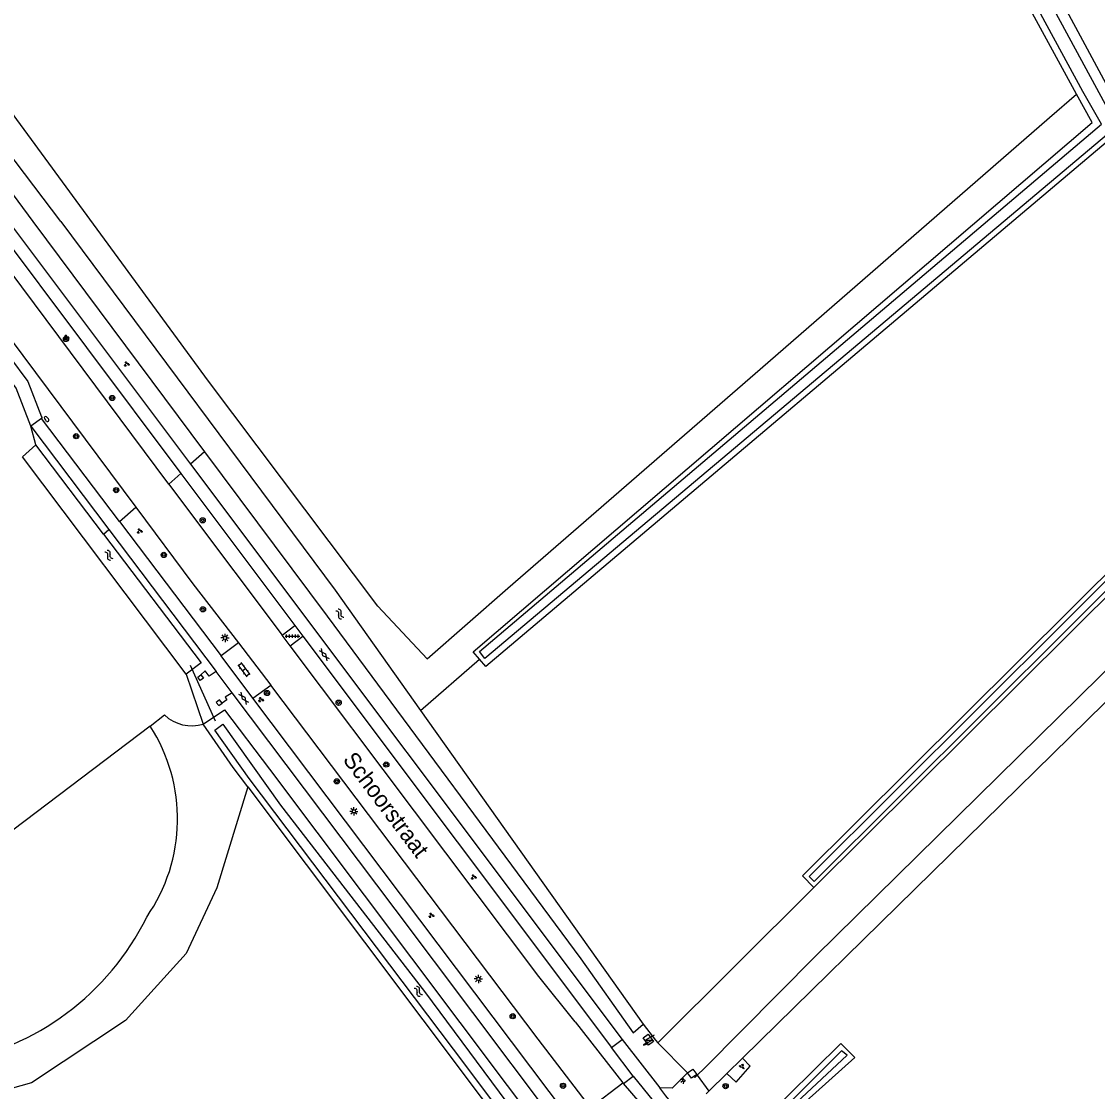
# Model space of a CAD drawing. Extents: x 136000 to 141014, y 402000 to 403500.
# Drawn here: x 137220 to 137384, y 402867.4 to 403030.5 of the extents above; entities that cross this region are included whole.
import ezdxf

# ---------------------------------------------------------------- set-up
doc = ezdxf.new("R2010")
doc.units = 0
for name, color, linetype in [('gg-afsc-draadraster', 7, 'Continuous'), ('gg-afsc-lijn draadraster', 7, 'Continuous'), ('gg-afsc-muur', 7, 'Continuous'), ('gg-anno-openbare ruimte label', 7, 'Continuous'), ('gg-bbg-lage trafo', 7, 'Continuous'), ('gg-knt-bronhoudergrens', 7, 'Continuous'), ('gg-knt-verharding', 7, 'Continuous'), ('gg-kntw-bovenkant insteek waterloop', 7, 'Continuous'), ('gg-kntw-waterlijn', 7, 'Continuous'), ('gg-kwrk-duiker nz buis', 7, 'Continuous'), ('gt-grn-groengrens', 7, 'Continuous'), ('gt-grn-vlakafsluiter', 7, 'Continuous'), ('gt-grn-weggrens', 7, 'Continuous'), ('gt-symb-boom', 7, 'Continuous'), ('gt-symb-brandkraan', 7, 'Continuous'), ('gt-symb-gesloten verharding', 7, 'Continuous'), ('gt-symb-groenvak', 7, 'Continuous'), ('gt-symb-klinker verharding', 7, 'Continuous'), ('gt-symb-lichtmast', 7, 'Continuous'), ('gt-symb-lichtpunt', 7, 'Continuous'), ('gt-symb-tegel verharding', 7, 'Continuous'), ('gt-symb-trafo symbool', 7, 'Continuous'), ('gt-symb-watersymbool', 7, 'Continuous')]:
    doc.layers.add(name, color=color, linetype=linetype)

# ---------------------------------------------------------------- blocks, each defined once
blk = doc.blocks.new('gt0-GRVAK')
at = {"layer": 'gt-symb-groenvak'}
for p, q in [((-0.11, 0.19), (-0.23, 0.24)), ((-0.18, 0.15), (0.09, 0.15)), ((-0.09, 0.21), (-0.16, 0.32)), ((-0.05, 0.21), (-0.05, 0.39)), ((0, 0.21), (0.06, 0.32)), ((0.02, 0.19), (0.13, 0.24)), ((0.26, -0.05), (0.2, 0.06)), ((0.31, -0.05), (0.31, 0.13)), ((0.35, -0.05), (0.41, 0.06)), ((-0.24, -0.23), (-0.36, -0.18)), ((-0.32, -0.26), (-0.05, -0.26)), ((-0.23, -0.21), (-0.29, -0.1)), ((-0.18, -0.2), (-0.18, -0.02)), ((-0.14, -0.21), (-0.07, -0.1)), ((-0.12, -0.23), (0, -0.18)), ((0.24, -0.07), (0.12, -0.02)), ((0.17, -0.11), (0.44, -0.11)), ((0.37, -0.07), (0.49, -0.02))]:
    blk.add_line(p, q, dxfattribs=at)
blk = doc.blocks.new('gt0-BOOM')
at = {"layer": 'gt-symb-boom'}
for radius in [0.4, 0.2]:
    blk.add_circle((0, 0), radius, dxfattribs=at)
blk = doc.blocks.new('gt0-LPUNT')
at = {"layer": 'gt-symb-lichtpunt'}
for p, q in [((0, 0), (-0.25, 0)), ((0, 0), (0.25, 0)), ((-0.18, -0.18), (-0.44, -0.44)), ((0, -0.25), (0, -0.62)), ((0.44, -0.44), (0.18, -0.18))]:
    blk.add_line(p, q, dxfattribs=at)
blk.add_arc((0, 0), 0.25, 180, 0, dxfattribs=at)
blk = doc.blocks.new('gt0-HSP')
at = {"layer": 'gt-symb-trafo symbool'}
for points in [[(0.77, 0.75), (-0.53, 0), (0.47, 0), (-0.83, -0.75)], [(-0.22, -0.24), (-0.83, -0.75), (-0.08, -0.48)]]:
    blk.add_lwpolyline(points, dxfattribs=at)
blk = doc.blocks.new('gt0-WA')
at = {"layer": 'gt-symb-watersymbool'}
for centre, start, end in [((-0.32, 0.02), 28.0725, 151.9275), ((0.43, 0.42), 208.0725, 331.9275), ((-0.32, -0.43), 28.0725, 151.9275), ((0.43, -0.03), 208.0725, 331.9275)]:
    blk.add_arc(centre, 0.425, start, end, dxfattribs=at)
blk = doc.blocks.new('gt0-LMAST')
at = {"layer": 'gt-symb-lichtmast'}
for p, q in [((-0.18, 0.17), (-0.45, 0.44)), ((0, 0.25), (0, 0.62)), ((0.17, 0.17), (0.44, 0.44)), ((-0.25, 0), (-0.63, 0)), ((-0.18, -0.18), (-0.45, -0.45)), ((0, -0.25), (0, -0.63)), ((0.44, -0.45), (0.17, -0.18)), ((0.25, 0), (0.62, 0))]:
    blk.add_line(p, q, dxfattribs=at)
blk.add_circle((0, 0), 0.25, dxfattribs=at)
blk = doc.blocks.new('gt0-TEG1')
at = {"layer": 'gt-symb-tegel verharding'}
for p, q in [((-1.12, 0), (1.12, 0)), ((-0.9, -0.25), (-0.9, 0.25)), ((-0.45, -0.25), (-0.45, 0.25)), ((0, -0.25), (0, 0.25)), ((0.45, -0.25), (0.45, 0.25)), ((0.9, -0.25), (0.9, 0.25))]:
    blk.add_line(p, q, dxfattribs=at)
blk = doc.blocks.new('gt0-GESVH1')
at = {"layer": 'gt-symb-gesloten verharding'}
for p, q in [((-0.99, -0.26), (0.01, 0.24)), ((0.01, -0.26), (-0.99, 0.24)), ((0.01, 0.24), (1.01, -0.26)), ((1.01, 0.24), (0.01, -0.26))]:
    blk.add_line(p, q, dxfattribs=at)
blk = doc.blocks.new('gt0-KL1')
at = {"layer": 'gt-symb-klinker verharding'}
for p, q in [((-1.15, 0.3), (1.15, 0.3)), ((-1, -0.3), (-1, 0.3)), ((-0.5, 0.3), (-0.5, 0.45)), ((0, -0.3), (0, 0.3)), ((0.5, 0.3), (0.5, 0.45)), ((1, -0.3), (1, 0.3)), ((-1.15, -0.3), (1.15, -0.3)), ((-0.5, -0.45), (-0.5, -0.3)), ((0.5, -0.45), (0.5, -0.3))]:
    blk.add_line(p, q, dxfattribs=at)
blk = doc.blocks.new('gt0-BR')
at = {"layer": 'gt-symb-brandkraan'}
for centre, radius, start, end in [((-0.24, 0), 0.206, 107.5669, 252.4331), ((0.6, -2.66), 3, 106.892, 107.5669), ((0, -0.69), 0.938, 73.108, 106.892), ((-0.6, -2.66), 3, 72.4331, 73.108), ((0.24, 0), 0.206, 287.567, 72.4331), ((0.6, 2.66), 3, 252.4331, 253.108), ((0, 0.69), 0.938, 253.108, 286.8921), ((-0.6, 2.66), 3, 286.8921, 287.567)]:
    blk.add_arc(centre, radius, start, end, dxfattribs=at)

msp = doc.modelspace()

# ---------------------------------------------------------------- linework, layer by layer
at = {"layer": 'gg-afsc-draadraster'}
msp.add_lwpolyline([(137281.83, 402933.32), (137274.29, 402941.39), (137248.5, 402975.65), (137215.03, 403021.29), (137187.77, 403056.88), (137148.09, 403110.86), (137102.84, 403169.33), (137235.4, 403271.46), (137250.02, 403281.72)], dxfattribs=at)
at = {"layer": 'gg-afsc-lijn draadraster'}
msp.add_lwpolyline([(137281.83, 402933.32), (137274.29, 402941.39), (137248.5, 402975.65), (137215.03, 403021.29), (137187.77, 403056.88), (137148.09, 403110.86), (137102.84, 403169.33), (137235.4, 403271.46), (137250.49, 403282.05)], dxfattribs=at)
at = {"layer": 'gg-afsc-muur'}
for points in [[(137247.33, 402930.9), (137247.73, 402930.39), (137247.22, 402930.01), (137246.84, 402930.52), (137247.33, 402930.9)], [(137250.56, 402926.59), (137250.17, 402927.09), (137249.67, 402926.7), (137250.05, 402926.21), (137250.56, 402926.59)], [(137321.52, 402870.19), (137322.31, 402870.76), (137322.9, 402869.95), (137322.48, 402869.65)], [(137322.48, 402869.65), (137322.11, 402869.38), (137321.52, 402870.19)]]:
    msp.add_lwpolyline(points, dxfattribs=at)
at = {"layer": 'gg-bbg-lage trafo'}
msp.add_lwpolyline([(137316.33, 402875), (137315.56, 402874.43), (137314.75, 402875.54), (137315.52, 402876.1), (137316.33, 402875)], dxfattribs=at)
at = {"layer": 'gg-knt-bronhoudergrens'}
for points in [[(137281.83, 402933.32), (137294.12, 402944.09), (137333.76, 402978.5), (137376.69, 403015.87), (137380.82, 403019.43)], [(137239.57, 402923.08), (137195.96, 402890.08), (137174.4, 402901.06), (137152.81, 402918.28), (137142.78, 402914.02), (137136.41, 402914.92), (137131.66, 402917.05), (137113.64, 402941.48)], [(137254.47, 402913.8), (137249.77, 402898.41), (137245.09, 402888.41), (137235.84, 402878.21), (137221.49, 402868.66), (137216.19, 402867.2), (137202.4, 402865.74), (137195.15, 402866.23), (137196.8, 402870.56), (137209.31, 402871.79)]]:
    msp.add_lwpolyline(points, dxfattribs=at)
for centre, radius, start, end in [((137217.68, 402908.91), 26.08, 325.0302, 32.9238), ((137202.49, 402911.97), 40.76, 279.6395, 333.7778)]:
    msp.add_arc(centre, radius, start, end, dxfattribs=at)
at = {"layer": 'gg-knt-verharding'}
for p, q in [((137242.44, 402959.96), (137184.11, 403038.18)), ((137329.86, 402872.42), (137472.25, 403012.21)), ((137211.8, 402990.77), (137237.39, 402956.45)), ((137223.04, 402969.99), (137221.41, 402968.8)), ((137221.41, 402968.8), (137233.29, 402953.07)), ((137234.92, 402954.3), (137223.04, 402969.99)), ((137245.73, 402963.01), (137311.55, 402875.28)), ((137244.24, 402961.61), (137261.63, 402938.42)), ((137234.92, 402954.3), (137250.4, 402933.77)), ((137233.29, 402953.07), (137249.65, 402931.42)), ((137259.71, 402936.96), (137261.63, 402938.42)), ((137261.63, 402938.42), (137262.84, 402936.8)), ((137253.04, 402935.75), (137250.4, 402933.77)), ((137253.04, 402935.75), (137257.98, 402929.33)), ((137260.93, 402935.34), (137259.71, 402936.96)), ((137260.93, 402935.34), (137262.84, 402936.8)), ((137262.84, 402936.8), (137309.91, 402874.06)), ((137255.25, 402927.33), (137250.4, 402933.77)), ((137252.08, 402928.15), (137249.65, 402931.42)), ((137255.25, 402927.33), (137257.98, 402929.33)), ((137298.74, 402875.32), (137257.98, 402929.33)), ((137276.95, 402895.18), (137252.08, 402928.15)), ((137308.92, 402856.08), (137255.25, 402927.33)), ((137307.3, 402854.8), (137276.95, 402895.18)), ((137304.36, 402877.96), (137311.65, 402868.7)), ((137306.7, 402864.94), (137298.74, 402875.32)), ((137309.91, 402874.06), (137311.55, 402875.28)), ((137311.55, 402875.28), (137317.29, 402867.9)), ((137313.22, 402869.69), (137309.91, 402874.06)), ((137327.5, 402870.1), (137329.86, 402872.42)), ((137324.75, 402867.4), (137327.5, 402870.1)), ((137311.65, 402868.7), (137311.75, 402868.58)), ((137311.75, 402868.58), (137313.22, 402869.69)), ((137322.6, 402869.48), (137322.48, 402869.65)), ((137322.6, 402869.48), (137322.98, 402869.84)), ((137324.34, 402867), (137324.75, 402867.4))]:
    msp.add_line(p, q, dxfattribs=at)
for points in [[(137146.54, 403095.86), (137151.22, 403089.43), (137217.98, 403000), (137245.73, 402963.01)], [(137185.96, 403039.56), (137215.47, 403000), (137244.24, 402961.61)], [(137322.98, 402869.84), (137324.09, 402870.92), (137341.04, 402888.06), (137477.15, 403021.92)], [(137210.18, 402990.59), (137215.63, 402983.32), (137218.39, 402979.56), (137218.15, 402979.37), (137220.93, 402975.64), (137223.02, 402970.23), (137223.11, 402970.1), (137223.04, 402969.99)], [(137221.41, 402968.8), (137219.18, 402974.6), (137208.02, 402989.62)], [(137242.44, 402959.96), (137245.13, 402956.35), (137259.71, 402936.96)], [(137237.39, 402956.45), (137246.11, 402944.75), (137253.04, 402935.75)], [(137304.36, 402877.96), (137298.83, 402884.9), (137260.93, 402935.34)], [(137249.65, 402931.42), (137248.56, 402930.7), (137247.95, 402931.5), (137247.33, 402930.9)], [(137252.08, 402928.15), (137251.02, 402927.47), (137251.29, 402927.1), (137250.56, 402926.59)], [(137321.52, 402870.19), (137319.18, 402867.89), (137317.29, 402867.9)], [(137321.91, 402857.13), (137317.12, 402862.32), (137311.75, 402868.58)], [(137313.22, 402869.69), (137317.81, 402864.04), (137322.95, 402858.16)], [(137321.53, 402862.64), (137318.22, 402866.69), (137317.29, 402867.9)]]:
    msp.add_lwpolyline(points, dxfattribs=at)
at = {"layer": 'gg-kntw-bovenkant insteek waterloop'}
for p, q in [((137348.05, 403090.4), (137410.65, 402973.75)), ((137225.97, 403000), (137192.47, 403044.28)), ((137383.17, 403015.13), (137380.82, 403019.43)), ((137221.69, 403000), (137247.89, 402964.88)), ((137232.48, 402952.36), (137222.15, 402965.99)), ((137340.78, 402898.47), (137406.6, 402963.91)), ((137290.77, 402932.18), (137289.8, 402933.3)), ((137280.81, 402925.45), (137314.75, 402877.61)), ((137339.01, 402900.22), (137340.78, 402898.47))]:
    msp.add_line(p, q, dxfattribs=at)
for points in [[(137380.82, 403019.43), (137316.66, 403137.09), (137315.8, 403143.49), (137250.02, 403281.72)], [(137192.47, 403044.28), (137190.32, 403042.92), (137204.8, 403022.91), (137221.69, 403000)], [(137289.8, 402933.3), (137288.83, 402934.41), (137383.17, 403015.13)], [(137407.72, 402967.77), (137408.97, 402969.1), (137385.32, 403012.09), (137290.77, 402932.18)], [(137225.97, 403000), (137267.78, 402943.83), (137280.81, 402925.45)], [(137245.09, 402930.99), (137220.11, 402964.16), (137222.15, 402965.99)], [(137406.6, 402963.91), (137404.84, 402965.68), (137339.01, 402900.22)], [(137247.89, 402964.88), (137266.57, 402939.83), (137305.26, 402887.57), (137313.24, 402876.32), (137314.75, 402877.61)], [(137232.48, 402952.36), (137247.36, 402932.72), (137245.09, 402930.99)], [(137247.65, 402923.39), (137250.92, 402925.56), (137257.8, 402916.51), (137308.45, 402849.05), (137308.77, 402847.71), (137308.72, 402846.8), (137309.05, 402845.96), (137309.48, 402845.34)], [(137254.47, 402913.8), (137252.25, 402916.76), (137247.65, 402923.39)], [(137254.47, 402913.8), (137298.94, 402854.59), (137308.94, 402841.76)], [(137332.48, 402861.41), (137332.83, 402862.78), (137344.89, 402874.69), (137347, 402872.55), (137335.62, 402862.34)]]:
    msp.add_lwpolyline(points, dxfattribs=at)
at = {"layer": 'gg-kntw-waterlijn'}
for points in [[(137381.77, 403019.86), (137329.64, 403115.91), (137318.06, 403137.42), (137318.04, 403140.6), (137317.52, 403143.77), (137290.52, 403200.87), (137249.62, 403285.03)], [(137251.34, 403284.37), (137272, 403242.36), (137291.71, 403202.75), (137318.75, 403146.33), (137319.23, 403143.77), (137319.89, 403139.64), (137332.55, 403114.92), (137336.49, 403107.76), (137387.45, 403013.71), (137409.93, 402972.51)], [(137465.23, 403021.77), (137409.28, 402966.79), (137408.55, 402967.49), (137409.9, 402969.11), (137385.68, 403013.42), (137290.61, 402933.37), (137289.77, 402934.46), (137384.61, 403014.84), (137381.77, 403019.86)], [(137340.79, 402899.39), (137405.59, 402963.93), (137404.83, 402964.7), (137340.03, 402900.16), (137340.79, 402899.39)], [(137309.45, 402842.25), (137287.71, 402871.31), (137254.69, 402915.09), (137249.44, 402922.48), (137250.68, 402923.36), (137259.44, 402911.04), (137281.4, 402882.63), (137307.53, 402847.36), (137308.26, 402845.38), (137310.1, 402842.88)], [(137344.96, 402873.54), (137333.53, 402862.1), (137333.51, 402861.36), (137342.5, 402852.56), (137350.28, 402845.85), (137353.21, 402843.89), (137362.84, 402838.79), (137369.59, 402836.03), (137409.77, 402820.27), (137525.46, 402775.76), (137525.93, 402776.98), (137373.06, 402835.79), (137363.32, 402839.71), (137353.28, 402845.14), (137350.4, 402846.98), (137342.5, 402853.41), (137334.29, 402861.65), (137334.25, 402862.05), (137345.84, 402872.91), (137344.96, 402873.54)]]:
    msp.add_lwpolyline(points, dxfattribs=at)
at = {"layer": 'gg-kwrk-duiker nz buis'}
msp.add_line((137249.56, 402923.84), (137245.72, 402932.3), dxfattribs=at)
at = {"layer": 'gt-grn-groengrens'}
for p, q in [((137222.15, 402965.99), (137221.41, 402968.8)), ((137247.89, 402964.88), (137245.73, 402963.01)), ((137244.24, 402961.61), (137242.44, 402959.96)), ((137234.92, 402954.3), (137237.39, 402956.45)), ((137232.48, 402952.36), (137233.29, 402953.07)), ((137245.09, 402930.99), (137247.65, 402923.39)), ((137239.57, 402923.08), (137241.79, 402924.77)), ((137314.75, 402877.61), (137316.61, 402875.17)), ((137316.61, 402875.17), (137316.98, 402874.8)), ((137316.98, 402874.8), (137321.52, 402870.19))]:
    msp.add_line(p, q, dxfattribs=at)
msp.add_lwpolyline([(137327.5, 402870.1), (137328.94, 402868.76), (137331.04, 402871.22), (137329.86, 402872.42)], dxfattribs=at)
msp.add_arc((137245.89, 402929.04), 5.92, 226.1449, 287.3686, dxfattribs=at)
at = {"layer": 'gt-grn-vlakafsluiter'}
for p, q in [((137280.81, 402925.45), (137289.8, 402933.3)), ((137340.78, 402898.47), (137316.98, 402874.8)), ((137322.98, 402869.84), (137324.75, 402867.4))]:
    msp.add_line(p, q, dxfattribs=at)
at = {"layer": 'gt-grn-weggrens'}
msp.add_line((137306.7, 402864.94), (137311.65, 402868.7), dxfattribs=at)

# ---------------------------------------------------------------- block references
at = {"layer": 'gt-symb-boom'}
for p in [(137226.75, 402982.11), (137233.79, 402973.11), (137228.3, 402967.28), (137234.41, 402959.06), (137247.59, 402954.45), (137241.66, 402949.18), (137247.63, 402940.88), (137257.4, 402928.13), (137268.32, 402926.64), (137275.58, 402917.21), (137268.04, 402914.65), (137294.85, 402878.84), (137302.52, 402868.23), (137327.31, 402868.18)]:
    msp.add_blockref('gt0-BOOM', p, dxfattribs=at)
at = {"layer": 'gt-symb-brandkraan', "rotation": -51.08960261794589}
msp.add_blockref('gt0-BR', (137223.8, 402969.9), dxfattribs=at)
at = {"layer": 'gt-symb-gesloten verharding', "rotation": -53.004102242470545}
for p in [(137266.13, 402933.98), (137253.84, 402927.33)]:
    msp.add_blockref('gt0-GESVH1', p, dxfattribs=at)
at = {"layer": 'gt-symb-groenvak'}
for p in [(137226.8, 402982.36), (137235.99, 402978.27), (137237.97, 402952.8), (137256.45, 402927.1), (137288.89, 402900.05), (137282.43, 402894.21)]:
    msp.add_blockref('gt0-GRVAK', p, dxfattribs=at)
at = {"layer": 'gt-symb-groenvak', "rotation": -45.526377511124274}
msp.add_blockref('gt0-GRVAK', (137329.79, 402871.21), dxfattribs=at)
at = {"layer": 'gt-symb-klinker verharding', "rotation": -53.004102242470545}
msp.add_blockref('gt0-KL1', (137253.86, 402931.69), dxfattribs=at)
at = {"layer": 'gt-symb-lichtmast'}
for p in [(137251, 402936.53), (137270.64, 402910.08), (137289.62, 402884.52)]:
    msp.add_blockref('gt0-LMAST', p, dxfattribs=at)
at = {"layer": 'gt-symb-lichtpunt', "rotation": -52.174561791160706}
msp.add_blockref('gt0-LPUNT', (137320.98, 402869.13), dxfattribs=at)
at = {"layer": 'gt-symb-tegel verharding'}
msp.add_blockref('gt0-TEG1', (137261.27, 402936.77), dxfattribs=at)
at = {"layer": 'gt-symb-trafo symbool'}
msp.add_blockref('gt0-HSP', (137315.63, 402875.18), dxfattribs=at)
at = {"layer": 'gt-symb-watersymbool'}
for p, rotation in [((137233.26, 402949.17), -53.004102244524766), ((137268.47, 402940.2), -53.004102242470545), ((137280.42, 402882.67), -53.004102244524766)]:
    msp.add_blockref('gt0-WA', p, dxfattribs=dict(at, rotation=rotation))

# ---------------------------------------------------------------- texts
at = {"layer": 'gg-anno-openbare ruimte label'}
msp.add_text('Schoorstraat', height=2.5, rotation=307, dxfattribs=at).set_placement((137268.85, 402917.93))

doc.saveas('drawing.dxf')
